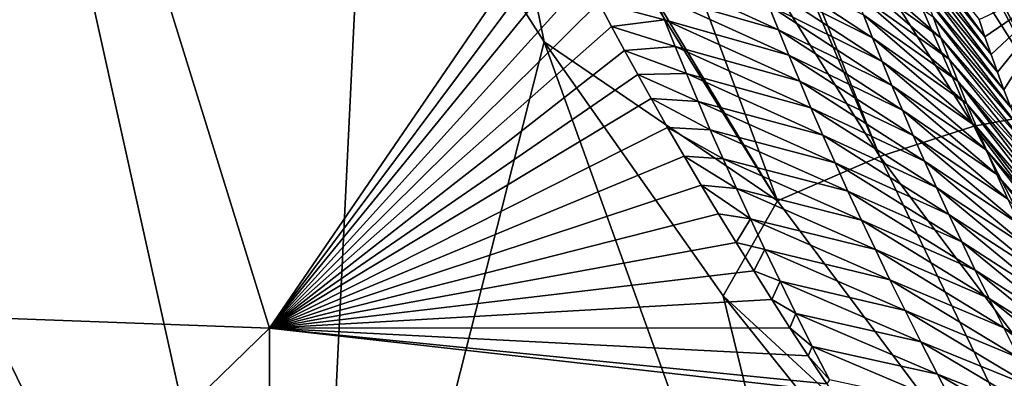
# Model space of a CAD drawing. Header units: metres. Extents: x -99 to 99, y -314 to 25.
# Tile 299 of 303: x 77.42 to 80.3, y 22.04 to 23.08. Entities that reach past the tile are written whole.
import ezdxf

# ---------------------------------------------------------------- set-up
doc = ezdxf.new("R2010")
doc.units = ezdxf.units.M
doc.layers.add('solid_K2442E1000C35', color=7, linetype='CONTINUOUS')

msp = doc.modelspace()

# ---------------------------------------------------------------- linework, layer by layer
at = {"layer": 'solid_K2442E1000C35'}
for points in [[(79.363899, 24.111008, 103.166214), (80.207634, 22.771612, 103.854996), (79.616699, 24.120804, 102.886978)], [(79.777122, 24.099144, 102.655823), (79.616699, 24.120804, 102.886978), (80.448555, 22.815544, 103.568634)], [(80.207634, 22.771612, 103.854996), (80.448555, 22.815544, 103.568634), (79.616699, 24.120804, 102.886978)], [(79.326317, 24.106253, 103.201263), (79.075371, 24.05736, 103.40255), (79.933037, 22.683254, 104.097412)], [(79.326317, 24.106253, 103.201263), (79.933037, 22.683254, 104.097412), (79.363899, 24.111008, 103.166214)], [(79.933037, 22.683254, 104.097412), (80.207634, 22.771612, 103.854996), (79.363899, 24.111008, 103.166214)], [(79.777122, 24.099144, 102.655823), (80.448555, 22.815544, 103.568634), (79.824806, 24.086397, 102.57476)], [(79.824806, 24.086397, 102.57476), (80.64724, 22.813492, 103.248489), (79.98085, 24.008991, 102.240646)], [(80.448555, 22.815544, 103.568634), (80.64724, 22.813492, 103.248489), (79.824806, 24.086397, 102.57476)], [(78.781509, 23.968906, 103.577675), (79.634521, 22.553598, 104.287277), (79.075371, 24.05736, 103.40255)], [(79.634521, 22.553598, 104.287277), (79.933037, 22.683254, 104.097412), (79.075371, 24.05736, 103.40255)], [(79.98085, 24.008991, 102.240646), (80.796654, 22.765518, 102.90593), (80.079224, 23.891485, 101.896843)], [(80.64724, 22.813492, 103.248489), (80.796654, 22.765518, 102.90593), (79.98085, 24.008991, 102.240646)], [(78.761375, 23.961758, 103.587593), (78.435036, 23.828533, 103.714195), (78.953903, 23.01775, 104.118858)], [(78.781509, 23.968906, 103.577675), (78.761375, 23.961758, 103.587593), (79.634521, 22.553598, 104.287277)], [(78.761375, 23.961758, 103.587593), (78.953903, 23.01775, 104.118858), (79.634521, 22.553598, 104.287277)], [(78.263443, 20.300148, 105.459549), (76.5, 23.906973, 103.714195), (76.5, 20.376596, 105.459549)], [(77.468307, 23.887354, 103.714195), (76.5, 23.906973, 103.714195), (78.263443, 20.300148, 105.459549)], [(78.435036, 23.828533, 103.714195), (77.468307, 23.887354, 103.714195), (78.263443, 20.300148, 105.459549)], [(80.796654, 22.765518, 102.90593), (80.510506, 23.218504, 102.269615), (80.079224, 23.891485, 101.896843)], [(78.953903, 23.01775, 104.118858), (78.435036, 23.828533, 103.714195), (78.263443, 20.300148, 105.459549)], [(77.744225, 23.497454, 88.03479), (76.5, 22.243153, 81.183411), (76.5, 23.530373, 88.03479)], [(77.744225, 23.497454, 88.03479), (78.151382, 22.181767, 81.183411), (76.5, 22.243153, 81.183411)], [(77.744225, 23.497454, 88.03479), (78.980774, 23.394529, 88.005402), (78.151382, 22.181767, 81.183411)], [(78.980774, 23.394529, 88.005402), (79.010468, 23.333977, 87.650719), (78.151382, 22.181767, 81.183411)], [(79.991035, 23.373377, 92.018066), (80.222893, 23.083204, 92.124657), (80.240242, 23.032429, 91.715492)], [(79.991035, 23.373377, 92.018066), (80.240242, 23.032429, 91.715492), (80.008354, 23.319843, 91.591255)], [(79.010468, 23.333977, 87.650719), (79.040627, 23.273367, 87.302673), (78.151382, 22.181767, 81.183411)], [(80.008354, 23.319843, 91.591255), (80.240242, 23.032429, 91.715492), (80.258217, 22.981279, 91.312813)], [(80.008354, 23.319843, 91.591255), (80.258217, 22.981279, 91.312813), (80.026749, 23.264816, 91.164703)], [(80.111511, 23.02965, 89.461258), (79.836319, 23.227022, 89.111519), (79.813477, 23.289694, 89.534035)], [(80.088593, 23.090712, 89.886681), (80.111511, 23.02965, 89.461258), (79.813477, 23.289694, 89.534035)], [(79.040627, 23.273367, 87.302673), (79.076302, 23.20335, 86.909012), (78.151382, 22.181767, 81.183411)], [(79.912033, 23.029711, 87.845795), (79.581291, 23.196405, 87.732559), (79.555046, 23.265688, 88.157516)], [(79.885567, 23.09704, 88.267387), (79.912033, 23.029711, 87.845795), (79.555046, 23.265688, 88.157516)], [(80.026749, 23.264816, 91.164703), (80.258217, 22.981279, 91.312813), (80.276703, 22.929892, 90.916092)], [(80.026749, 23.264816, 91.164703), (80.276703, 22.929892, 90.916092), (80.046242, 23.208288, 90.738419)], [(79.637634, 23.052929, 86.883606), (79.274498, 23.158432, 86.829796), (79.245918, 23.232662, 87.25573)], [(79.60881, 23.12549, 87.307922), (79.637634, 23.052929, 86.883606), (79.245918, 23.232662, 87.25573)], [(80.135628, 22.967058, 89.036148), (79.860344, 23.162807, 88.689301), (79.836319, 23.227022, 89.111519)], [(80.111511, 23.02965, 89.461258), (80.135628, 22.967058, 89.036148), (79.836319, 23.227022, 89.111519)], [(79.076302, 23.20335, 86.909012), (79.112846, 23.13331, 86.523781), (78.151382, 22.181767, 81.183411)], [(80.046242, 23.208288, 90.738419), (80.276703, 22.929892, 90.916092), (80.295746, 22.878223, 90.525475)], [(80.046242, 23.208288, 90.738419), (80.295746, 22.878223, 90.525475), (80.066849, 23.150255, 90.312408)], [(80.510506, 23.218504, 102.269615), (80.240242, 23.032429, 91.715492), (80.222893, 23.083204, 92.124657)], [(80.510506, 23.218504, 102.269615), (80.258217, 22.981279, 91.312813), (80.240242, 23.032429, 91.715492)], [(80.510506, 23.218504, 102.269615), (80.276703, 22.929892, 90.916092), (80.258217, 22.981279, 91.312813)], [(80.510506, 23.218504, 102.269615), (80.295746, 22.878223, 90.525475), (80.276703, 22.929892, 90.916092)], [(80.510506, 23.218504, 102.269615), (80.315582, 22.825993, 90.14209), (80.295746, 22.878223, 90.525475)], [(79.939758, 22.960812, 87.424538), (79.60881, 23.12549, 87.307922), (79.581291, 23.196405, 87.732559)], [(79.912033, 23.029711, 87.845795), (79.939758, 22.960812, 87.424538), (79.581291, 23.196405, 87.732559)], [(79.274498, 23.158432, 86.829796), (79.30442, 23.082487, 86.404182), (79.112846, 23.13331, 86.523781)], [(79.667801, 22.978706, 86.459633), (79.30442, 23.082487, 86.404182), (79.274498, 23.158432, 86.829796)], [(79.637634, 23.052929, 86.883606), (79.667801, 22.978706, 86.459633), (79.274498, 23.158432, 86.829796)], [(80.160973, 22.902933, 88.611366), (79.885567, 23.09704, 88.267387), (79.860344, 23.162807, 88.689301)], [(80.135628, 22.967058, 89.036148), (80.160973, 22.902933, 88.611366), (79.860344, 23.162807, 88.689301)], [(80.066849, 23.150255, 90.312408), (80.295746, 22.878223, 90.525475), (80.315582, 22.825993, 90.14209)], [(80.066849, 23.150255, 90.312408), (80.315582, 22.825993, 90.14209), (80.088593, 23.090712, 89.886681)], [(79.112846, 23.13331, 86.523781), (79.150169, 23.06324, 86.146461), (78.151382, 22.181767, 81.183411)], [(79.30442, 23.082487, 86.404182), (79.150169, 23.06324, 86.146461), (79.112846, 23.13331, 86.523781)], [(79.968781, 22.890331, 87.003616), (79.637634, 23.052929, 86.883606), (79.60881, 23.12549, 87.307922)], [(79.939758, 22.960812, 87.424538), (79.968781, 22.890331, 87.003616), (79.60881, 23.12549, 87.307922)], [(79.30442, 23.082487, 86.404182), (79.335732, 23.00481, 85.978897), (79.150169, 23.06324, 86.146461)], [(79.699364, 22.902805, 86.036003), (79.335732, 23.00481, 85.978897), (79.30442, 23.082487, 86.404182)], [(79.667801, 22.978706, 86.459633), (79.699364, 22.902805, 86.036003), (79.30442, 23.082487, 86.404182)], [(80.187569, 22.837265, 88.18692), (79.912033, 23.029711, 87.845795), (79.885567, 23.09704, 88.267387)], [(80.160973, 22.902933, 88.611366), (80.187569, 22.837265, 88.18692), (79.885567, 23.09704, 88.267387)], [(80.088593, 23.090712, 89.886681), (80.315582, 22.825993, 90.14209), (80.336143, 22.773281, 89.765656)], [(80.088593, 23.090712, 89.886681), (80.336143, 22.773281, 89.765656), (80.111511, 23.02965, 89.461258)], [(79.150169, 23.06324, 86.146461), (79.188202, 22.993124, 85.776535), (78.151382, 22.181767, 81.183411)], [(79.335732, 23.00481, 85.978897), (79.188202, 22.993124, 85.776535), (79.150169, 23.06324, 86.146461)], [(79.999138, 22.818256, 86.583061), (79.667801, 22.978706, 86.459633), (79.637634, 23.052929, 86.883606)], [(79.968781, 22.890331, 87.003616), (79.999138, 22.818256, 86.583061), (79.637634, 23.052929, 86.883606)], [(80.215454, 22.770044, 87.762825), (79.939758, 22.960812, 87.424538), (79.912033, 23.029711, 87.845795)], [(80.187569, 22.837265, 88.18692), (80.215454, 22.770044, 87.762825), (79.912033, 23.029711, 87.845795)], [(80.111511, 23.02965, 89.461258), (80.336143, 22.773281, 89.765656), (80.357376, 22.720188, 89.395828)], [(80.111511, 23.02965, 89.461258), (80.357376, 22.720188, 89.395828), (80.135628, 22.967058, 89.036148)], [(78.953903, 23.01775, 104.118858), (78.263443, 20.300148, 105.459549), (80.013649, 20.071373, 105.459549)], [(79.476181, 22.27634, 104.464386), (78.953903, 23.01775, 104.118858), (80.013649, 20.071373, 105.459549)], [(79.634521, 22.553598, 104.287277), (78.953903, 23.01775, 104.118858), (79.476181, 22.27634, 104.464386)], [(79.335732, 23.00481, 85.978897), (79.368484, 22.925385, 85.553955), (79.188202, 22.993124, 85.776535)], [(79.732346, 22.825214, 85.612747), (79.368484, 22.925385, 85.553955), (79.335732, 23.00481, 85.978897)], [(79.699364, 22.902805, 86.036003), (79.732346, 22.825214, 85.612747), (79.335732, 23.00481, 85.978897)], [(79.188202, 22.993124, 85.776535), (79.22686, 22.922943, 85.41349), (78.151382, 22.181767, 81.183411)], [(79.368484, 22.925385, 85.553955), (79.22686, 22.922943, 85.41349), (79.188202, 22.993124, 85.776535)], [(80.030869, 22.744574, 86.162872), (79.699364, 22.902805, 86.036003), (79.667801, 22.978706, 86.459633)], [(79.999138, 22.818256, 86.583061), (80.030869, 22.744574, 86.162872), (79.667801, 22.978706, 86.459633)], [(80.135628, 22.967058, 89.036148), (80.357376, 22.720188, 89.395828), (80.379196, 22.666807, 89.032249)], [(80.135628, 22.967058, 89.036148), (80.379196, 22.666807, 89.032249), (80.160973, 22.902933, 88.611366)], [(80.244652, 22.701265, 87.339096), (79.968781, 22.890331, 87.003616), (79.939758, 22.960812, 87.424538)], [(80.215454, 22.770044, 87.762825), (80.244652, 22.701265, 87.339096), (79.939758, 22.960812, 87.424538)], [(79.22686, 22.922943, 85.41349), (79.266075, 22.852665, 85.056816), (78.151382, 22.181767, 81.183411)], [(79.368484, 22.925385, 85.553955), (79.40271, 22.844194, 85.129364), (79.22686, 22.922943, 85.41349)], [(79.40271, 22.844194, 85.129364), (79.266075, 22.852665, 85.056816), (79.22686, 22.922943, 85.41349)], [(79.766808, 22.745913, 85.189873), (79.40271, 22.844194, 85.129364), (79.368484, 22.925385, 85.553955)], [(79.732346, 22.825214, 85.612747), (79.766808, 22.745913, 85.189873), (79.368484, 22.925385, 85.553955)], [(80.064011, 22.669268, 85.743073), (79.732346, 22.825214, 85.612747), (79.699364, 22.902805, 86.036003)], [(80.030869, 22.744574, 86.162872), (80.064011, 22.669268, 85.743073), (79.699364, 22.902805, 86.036003)], [(80.2752, 22.630915, 86.915756), (79.999138, 22.818256, 86.583061), (79.968781, 22.890331, 87.003616)], [(80.244652, 22.701265, 87.339096), (80.2752, 22.630915, 86.915756), (79.968781, 22.890331, 87.003616)], [(80.160973, 22.902933, 88.611366), (80.379196, 22.666807, 89.032249), (80.401543, 22.613234, 88.674591)], [(80.160973, 22.902933, 88.611366), (80.401543, 22.613234, 88.674591), (80.424347, 22.559566, 88.322487)], [(80.160973, 22.902933, 88.611366), (80.424347, 22.559566, 88.322487), (80.187569, 22.837265, 88.18692)], [(79.266075, 22.852665, 85.056816), (79.313782, 22.768187, 84.636673), (78.151382, 22.181767, 81.183411)], [(79.438461, 22.761219, 84.705139), (79.313782, 22.768187, 84.636673), (79.266075, 22.852665, 85.056816)], [(79.40271, 22.844194, 85.129364), (79.438461, 22.761219, 84.705139), (79.266075, 22.852665, 85.056816)], [(79.80278, 22.664888, 84.767395), (79.438461, 22.761219, 84.705139), (79.40271, 22.844194, 85.129364)], [(79.766808, 22.745913, 85.189873), (79.80278, 22.664888, 84.767395), (79.40271, 22.844194, 85.129364)], [(80.098618, 22.592325, 85.323685), (79.766808, 22.745913, 85.189873), (79.732346, 22.825214, 85.612747)], [(80.064011, 22.669268, 85.743073), (80.098618, 22.592325, 85.323685), (79.732346, 22.825214, 85.612747)], [(80.187569, 22.837265, 88.18692), (80.424347, 22.559566, 88.322487), (80.452209, 22.495163, 87.90686)], [(80.187569, 22.837265, 88.18692), (80.452209, 22.495163, 87.90686), (80.215454, 22.770044, 87.762825)], [(80.307137, 22.558981, 86.492805), (80.030869, 22.744574, 86.162872), (79.999138, 22.818256, 86.583061)], [(80.2752, 22.630915, 86.915756), (80.307137, 22.558981, 86.492805), (79.999138, 22.818256, 86.583061)], [(80.207634, 22.771612, 103.854996), (81.188843, 21.473423, 104.437187), (80.448555, 22.815544, 103.568634)], [(79.313782, 22.768187, 84.636673), (79.362442, 22.683863, 84.226509), (78.151382, 22.181767, 81.183411)], [(79.475777, 22.676443, 84.281296), (79.362442, 22.683863, 84.226509), (79.313782, 22.768187, 84.636673)], [(79.438461, 22.761219, 84.705139), (79.475777, 22.676443, 84.281296), (79.313782, 22.768187, 84.636673)], [(79.933037, 22.683254, 104.097412), (80.932846, 21.35088, 104.685028), (80.207634, 22.771612, 103.854996)], [(80.932846, 21.35088, 104.685028), (81.188843, 21.473423, 104.437187), (80.207634, 22.771612, 103.854996)], [(80.215454, 22.770044, 87.762825), (80.452209, 22.495163, 87.90686), (80.48082, 22.430531, 87.499779)], [(80.215454, 22.770044, 87.762825), (80.48082, 22.430531, 87.499779), (80.244652, 22.701265, 87.339096)], [(79.840309, 22.582123, 84.345322), (79.475777, 22.676443, 84.281296), (79.438461, 22.761219, 84.705139)], [(79.80278, 22.664888, 84.767395), (79.840309, 22.582123, 84.345322), (79.438461, 22.761219, 84.705139)], [(80.134712, 22.513733, 84.904709), (79.80278, 22.664888, 84.767395), (79.766808, 22.745913, 85.189873)], [(80.098618, 22.592325, 85.323685), (80.134712, 22.513733, 84.904709), (79.766808, 22.745913, 85.189873)], [(80.3405, 22.485451, 86.070282), (80.064011, 22.669268, 85.743073), (80.030869, 22.744574, 86.162872)], [(80.307137, 22.558981, 86.492805), (80.3405, 22.485451, 86.070282), (80.030869, 22.744574, 86.162872)], [(79.362442, 22.683863, 84.226509), (79.412064, 22.599796, 83.82637), (78.151382, 22.181767, 81.183411)], [(79.514717, 22.58984, 83.857849), (79.412064, 22.599796, 83.82637), (79.362442, 22.683863, 84.226509)], [(79.475777, 22.676443, 84.281296), (79.514717, 22.58984, 83.857849), (79.362442, 22.683863, 84.226509)], [(79.634521, 22.553598, 104.287277), (80.654114, 21.187838, 104.879189), (79.933037, 22.683254, 104.097412)], [(80.654114, 21.187838, 104.879189), (80.932846, 21.35088, 104.685028), (79.933037, 22.683254, 104.097412)], [(80.244652, 22.701265, 87.339096), (80.48082, 22.430531, 87.499779), (80.510246, 22.365593, 87.101509)], [(80.244652, 22.701265, 87.339096), (80.510246, 22.365593, 87.101509), (80.2752, 22.630915, 86.915756)], [(79.879456, 22.497591, 83.923676), (79.514717, 22.58984, 83.857849), (79.475777, 22.676443, 84.281296)], [(79.840309, 22.582123, 84.345322), (79.879456, 22.497591, 83.923676), (79.475777, 22.676443, 84.281296)], [(80.172348, 22.433474, 84.486176), (79.840309, 22.582123, 84.345322), (79.80278, 22.664888, 84.767395)], [(80.134712, 22.513733, 84.904709), (80.172348, 22.433474, 84.486176), (79.80278, 22.664888, 84.767395)], [(80.375336, 22.410313, 85.648186), (80.098618, 22.592325, 85.323685), (80.064011, 22.669268, 85.743073)], [(80.3405, 22.485451, 86.070282), (80.375336, 22.410313, 85.648186), (80.064011, 22.669268, 85.743073)], [(80.2752, 22.630915, 86.915756), (80.510246, 22.365593, 87.101509), (80.540413, 22.300459, 86.71154)], [(80.2752, 22.630915, 86.915756), (80.540413, 22.300459, 86.71154), (80.307137, 22.558981, 86.492805)], [(79.412064, 22.599796, 83.82637), (79.462509, 22.515978, 83.435669), (78.151382, 22.181767, 81.183411)], [(79.555344, 22.501381, 83.434814), (79.462509, 22.515978, 83.435669), (79.412064, 22.599796, 83.82637)], [(79.514717, 22.58984, 83.857849), (79.555344, 22.501381, 83.434814), (79.412064, 22.599796, 83.82637)], [(79.92028, 22.411268, 83.502472), (79.555344, 22.501381, 83.434814), (79.514717, 22.58984, 83.857849)], [(79.879456, 22.497591, 83.923676), (79.92028, 22.411268, 83.502472), (79.514717, 22.58984, 83.857849)], [(80.211578, 22.351528, 84.0681), (79.879456, 22.497591, 83.923676), (79.840309, 22.582123, 84.345322)], [(80.172348, 22.433474, 84.486176), (80.211578, 22.351528, 84.0681), (79.840309, 22.582123, 84.345322)], [(80.411682, 22.333551, 85.226547), (80.134712, 22.513733, 84.904709), (80.098618, 22.592325, 85.323685)], [(80.375336, 22.410313, 85.648186), (80.411682, 22.333551, 85.226547), (80.098618, 22.592325, 85.323685)], [(79.634521, 22.553598, 104.287277), (79.476181, 22.27634, 104.464386), (80.654114, 21.187838, 104.879189)], [(79.462509, 22.515978, 83.435669), (79.513672, 22.432388, 83.05381), (78.151382, 22.181767, 81.183411)], [(79.555344, 22.501381, 83.434814), (79.513672, 22.432388, 83.05381), (79.462509, 22.515978, 83.435669)], [(80.449585, 22.255154, 84.805374), (80.172348, 22.433474, 84.486176), (80.134712, 22.513733, 84.904709)], [(80.411682, 22.333551, 85.226547), (80.449585, 22.255154, 84.805374), (80.134712, 22.513733, 84.904709)], [(79.555344, 22.501381, 83.434814), (79.597725, 22.411041, 83.012207), (79.513672, 22.432388, 83.05381)], [(79.962845, 22.323133, 83.081741), (79.597725, 22.411041, 83.012207), (79.555344, 22.501381, 83.434814)], [(79.92028, 22.411268, 83.502472), (79.962845, 22.323133, 83.081741), (79.555344, 22.501381, 83.434814)], [(80.252457, 22.267876, 83.650497), (79.92028, 22.411268, 83.502472), (79.879456, 22.497591, 83.923676)], [(80.211578, 22.351528, 84.0681), (80.252457, 22.267876, 83.650497), (79.879456, 22.497591, 83.923676)], [(79.513672, 22.432388, 83.05381), (79.565422, 22.349001, 82.680222), (78.151382, 22.181767, 81.183411)], [(79.597725, 22.411041, 83.012207), (79.565422, 22.349001, 82.680222), (79.513672, 22.432388, 83.05381)], [(80.48909, 22.175104, 84.384697), (80.211578, 22.351528, 84.0681), (80.172348, 22.433474, 84.486176)], [(80.449585, 22.255154, 84.805374), (80.48909, 22.175104, 84.384697), (80.172348, 22.433474, 84.486176)], [(79.597725, 22.411041, 83.012207), (79.641907, 22.318794, 82.590042), (79.565422, 22.349001, 82.680222)], [(80.007195, 22.233158, 82.661499), (79.641907, 22.318794, 82.590042), (79.597725, 22.411041, 83.012207)], [(79.962845, 22.323133, 83.081741), (80.007195, 22.233158, 82.661499), (79.597725, 22.411041, 83.012207)], [(80.295044, 22.182491, 83.233398), (79.962845, 22.323133, 83.081741), (79.92028, 22.411268, 83.502472)], [(80.252457, 22.267876, 83.650497), (80.295044, 22.182491, 83.233398), (79.92028, 22.411268, 83.502472)], [(79.565422, 22.349001, 82.680222), (79.617653, 22.265789, 82.314362), (78.151382, 22.181767, 81.183411)], [(79.641907, 22.318794, 82.590042), (79.617653, 22.265789, 82.314362), (79.565422, 22.349001, 82.680222)], [(80.530251, 22.093384, 83.964539), (80.252457, 22.267876, 83.650497), (80.211578, 22.351528, 84.0681)], [(80.48909, 22.175104, 84.384697), (80.530251, 22.093384, 83.964539), (80.211578, 22.351528, 84.0681)], [(79.641907, 22.318794, 82.590042), (79.687965, 22.224613, 82.168343), (79.617653, 22.265789, 82.314362)], [(80.053406, 22.141319, 82.241753), (79.687965, 22.224613, 82.168343), (79.641907, 22.318794, 82.590042)], [(80.007195, 22.233158, 82.661499), (80.053406, 22.141319, 82.241753), (79.641907, 22.318794, 82.590042)], [(80.339394, 22.095354, 82.816826), (80.007195, 22.233158, 82.661499), (79.962845, 22.323133, 83.081741)], [(80.295044, 22.182491, 83.233398), (80.339394, 22.095354, 82.816826), (79.962845, 22.323133, 83.081741)], [(79.617653, 22.265789, 82.314362), (79.670563, 22.182983, 81.95713), (78.151382, 22.181767, 81.183411)], [(80.536194, 20.952137, 105.018547), (79.476181, 22.27634, 104.464386), (80.013649, 20.071373, 105.459549)], [(80.654114, 21.187838, 104.879189), (79.476181, 22.27634, 104.464386), (80.536194, 20.952137, 105.018547)], [(79.687965, 22.224613, 82.168343), (79.670563, 22.182983, 81.95713), (79.617653, 22.265789, 82.314362)], [(80.573128, 22.00997, 83.544922), (80.295044, 22.182491, 83.233398), (80.252457, 22.267876, 83.650497)], [(80.530251, 22.093384, 83.964539), (80.573128, 22.00997, 83.544922), (80.252457, 22.267876, 83.650497)], [(78.151382, 22.181767, 81.183411), (76.5, 20.575981, 74.414452), (76.5, 22.243153, 81.183411)], [(79.687965, 22.224613, 82.168343), (79.73597, 22.128462, 81.747124), (79.670563, 22.182983, 81.95713)], [(80.10154, 22.047586, 81.82254), (79.73597, 22.128462, 81.747124), (79.687965, 22.224613, 82.168343)], [(80.053406, 22.141319, 82.241753), (80.10154, 22.047586, 81.82254), (79.687965, 22.224613, 82.168343)], [(80.385567, 22.006443, 82.400787), (80.053406, 22.141319, 82.241753), (80.007195, 22.233158, 82.661499)], [(80.339394, 22.095354, 82.816826), (80.385567, 22.006443, 82.400787), (80.007195, 22.233158, 82.661499)], [(78.151382, 22.181767, 81.183411), (78.148148, 20.509865, 74.414452), (76.5, 20.575981, 74.414452)], [(78.151382, 22.181767, 81.183411), (79.793022, 21.997068, 81.17897), (78.148148, 20.509865, 74.414452)], [(79.670563, 22.182983, 81.95713), (79.724182, 22.100681, 81.608696), (78.151382, 22.181767, 81.183411)], [(79.778435, 22.018858, 81.268539), (79.793022, 21.997068, 81.17897), (78.151382, 22.181767, 81.183411)], [(79.724182, 22.100681, 81.608696), (79.778435, 22.018858, 81.268539), (78.151382, 22.181767, 81.183411)], [(79.73597, 22.128462, 81.747124), (79.724182, 22.100681, 81.608696), (79.670563, 22.182983, 81.95713)], [(80.617783, 21.924845, 83.125877), (80.339394, 22.095354, 82.816826), (80.295044, 22.182491, 83.233398)], [(80.573128, 22.00997, 83.544922), (80.617783, 21.924845, 83.125877), (80.295044, 22.182491, 83.233398)], [(80.433632, 21.915731, 81.985329), (80.10154, 22.047586, 81.82254), (80.053406, 22.141319, 82.241753)], [(80.385567, 22.006443, 82.400787), (80.433632, 21.915731, 81.985329), (80.053406, 22.141319, 82.241753)], [(79.73597, 22.128462, 81.747124), (79.786011, 22.030302, 81.326408), (79.724182, 22.100681, 81.608696)], [(80.151695, 21.95192, 81.403877), (79.786011, 22.030302, 81.326408), (79.73597, 22.128462, 81.747124)], [(80.10154, 22.047586, 81.82254), (80.151695, 21.95192, 81.403877), (79.73597, 22.128462, 81.747124)], [(79.786011, 22.030302, 81.326408), (79.778435, 22.018858, 81.268539), (79.724182, 22.100681, 81.608696)], [(80.483665, 21.823183, 81.570473), (80.151695, 21.95192, 81.403877), (80.10154, 22.047586, 81.82254)], [(80.433632, 21.915731, 81.985329), (80.483665, 21.823183, 81.570473), (80.10154, 22.047586, 81.82254)]]:
    msp.add_3dface(points, dxfattribs=at)

doc.saveas('drawing.dxf')
